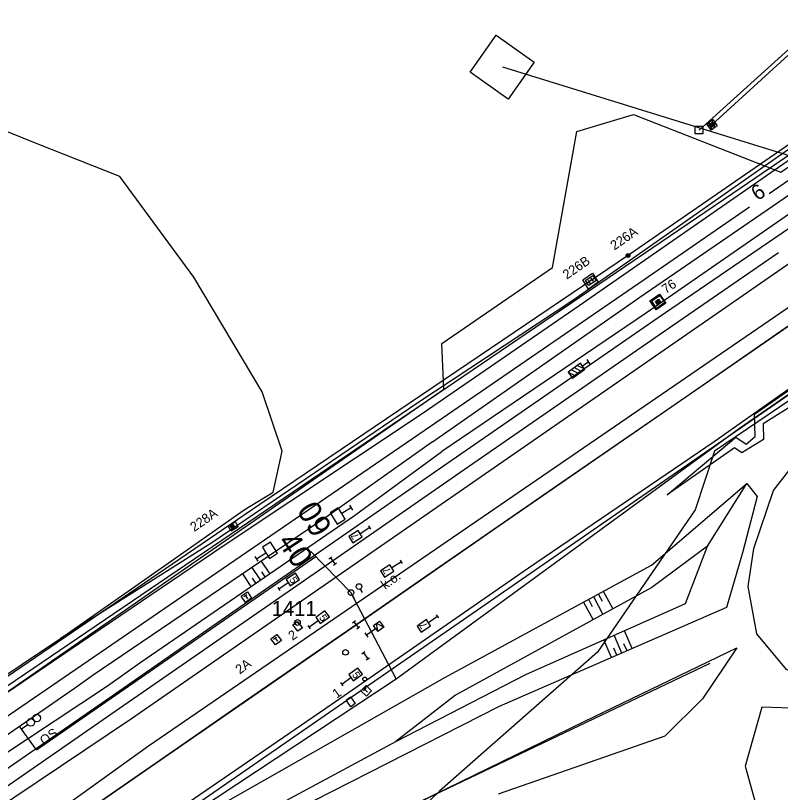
# Model space of a CAD drawing. Extents: x -469926 to -462499, y -1098642 to -1092733.
# Drawn here: x -468317.6 to -468216, y -1097436.3 to -1097333.1 of the extents above; entities that cross this region are included whole.
import ezdxf

# ---------------------------------------------------------------- set-up
doc = ezdxf.new("R2010")
doc.units = 0
for name, color, linetype in [('Vrstva 1', 7, 'Continuous'), ('Vrstva 10', 7, 'Continuous'), ('Vrstva 11', 7, 'Continuous'), ('Vrstva 12', 7, 'Continuous'), ('Vrstva 13', 7, 'Continuous'), ('Vrstva 14', 7, 'Continuous'), ('Vrstva 16', 7, 'Continuous'), ('Vrstva 17', 7, 'Continuous'), ('Vrstva 18', 7, 'Continuous'), ('Vrstva 20', 7, 'Continuous'), ('Vrstva 24', 7, 'Continuous'), ('Vrstva 25', 7, 'Continuous'), ('Vrstva 26', 7, 'Continuous'), ('Vrstva 34', 7, 'Continuous'), ('Vrstva 36', 7, 'Continuous'), ('Vrstva 44', 7, 'Continuous'), ('Vrstva 48', 7, 'Continuous'), ('Vrstva 49', 7, 'Continuous'), ('Vrstva 51', 7, 'Continuous'), ('Vrstva 52', 7, 'Continuous'), ('Vrstva 58', 7, 'Continuous'), ('Vrstva 6', 7, 'Continuous'), ('Vrstva 62', 7, 'Continuous'), ('Vrstva 7', 7, 'Continuous'), ('Vrstva 9', 7, 'Continuous')]:
    doc.layers.add(name, color=color, linetype=linetype)

msp = doc.modelspace()

# ---------------------------------------------------------------- linework, layer by layer
at = {"layer": 'Vrstva 1'}
for points in [[(-468217.47, -1097356.75), (-468204.68, -1097347.95), (-468182.85, -1097332.97), (-468156.21, -1097314.7), (-468129.9, -1097296.64), (-468099.54, -1097275.85), (-468079.05, -1097261.81), (-468045.03, -1097238.52), (-468020.97, -1097222.06), (-468000.84, -1097208.3), (-467980.52, -1097194.42), (-467966.8, -1097185.05), (-467953.06, -1097175.69), (-467941.5, -1097167.79), (-467933, -1097161.95), (-467914.31, -1097149.08), (-467898.21, -1097138.03), (-467875.88, -1097122.7)], [(-468400, -1097481.94), (-468358.48, -1097453.38), (-468333.65, -1097436.36), (-468306.32, -1097417.67), (-468286.91, -1097404.38), (-468262.46, -1097387.63), (-468234.08, -1097368.19), (-468220.08, -1097358.55)], [(-468400, -1097491.35), (-468353.66, -1097459.52), (-468329.27, -1097442.74), (-468304.33, -1097425.49), (-468275.46, -1097405.54), (-468257.97, -1097393.42), (-468230.18, -1097374.2), (-468216.26, -1097364.58)], [(-468211.05, -1097371.7), (-468212.64, -1097372.8), (-468228.53, -1097383.78), (-468245, -1097395.13), (-468261.22, -1097406.33), (-468272.33, -1097414.01), (-468288.12, -1097424.92), (-468295.53, -1097430.03), (-468311.91, -1097441.34), (-468324.17, -1097449.81), (-468337.89, -1097459.28), (-468352.27, -1097469.2), (-468367.9, -1097479.99), (-468381.07, -1097489.08), (-468400, -1097502.14)]]:
    msp.add_lwpolyline(points, dxfattribs=at)
at = {"layer": 'Vrstva 10'}
for points in [[(-467938.26, -1097219.13), (-467948.37, -1097233.82), (-467956.03, -1097244.83), (-467975.13, -1097257.25), (-468008.74, -1097264.44), (-468108.01, -1097331.32), (-468125.68, -1097357.5), (-468127.06, -1097360.48), (-468132.33, -1097352.54), (-468144.99, -1097337.05), (-468224.75, -1097390.95), (-468227.29, -1097398.76), (-468240.3, -1097417.64), (-468261.28, -1097436.1), (-468337.64, -1097509.52), (-468400, -1097531.78)], [(-468400, -1097479.22), (-468372.83, -1097460.47), (-468307.01, -1097414.83), (-468260.69, -1097382.72), (-468260.95, -1097376.67), (-468246.24, -1097366.61), (-468243.01, -1097348.53), (-468235.5, -1097346.29), (-468215.95, -1097353.92), (-468172.42, -1097323.77)], [(-468139.71, -1097405.39), (-468159.79, -1097415.77), (-468187.01, -1097427.09), (-468197.6, -1097429.7), (-468205.69, -1097429.37), (-468213.22, -1097425.14), (-468218.46, -1097424.94), (-468220.65, -1097432.76), (-468217.37, -1097444.54), (-468210.07, -1097459.29), (-468202.16, -1097475.01), (-468195.48, -1097487.56), (-468186.76, -1097498.5)]]:
    msp.add_lwpolyline(points, dxfattribs=at)
at = {"layer": 'Vrstva 11'}
for p, q in [((-468236.45, -1097365.09), (-468236.12, -1097364.77)), ((-468236.32, -1097365.23), (-468235.99, -1097364.9)), ((-468241.01, -1097368.2), (-468241.41, -1097368.5)), ((-468241.16, -1097368), (-468240.86, -1097368.4)), ((-468241.56, -1097368.3), (-468241.26, -1097368.7)), ((-468241.21, -1097368.35), (-468241.21, -1097368.35)), ((-468232.45, -1097371.27), (-468232.4, -1097370.95)), ((-468232.3, -1097371.49), (-468232.19, -1097370.79)), ((-468232.08, -1097371.33), (-468232.03, -1097371)), ((-468288.99, -1097401.04), (-468288.67, -1097400.72)), ((-468288.86, -1097401.18), (-468288.53, -1097400.85))]:
    msp.add_line(p, q, dxfattribs=at)
msp.add_lwpolyline([(-468232.59, -1097371.09), (-468232.18, -1097370.79), (-468231.89, -1097371.2), (-468232.3, -1097371.49)], close=True, dxfattribs=at)
msp.add_lwpolyline([(-468232.59, -1097371.09), (-468232.18, -1097370.79), (-468231.89, -1097371.2), (-468232.3, -1097371.49), (-468232.59, -1097371.09)], dxfattribs=at)
for centre in [(-468236.22, -1097365), (-468288.76, -1097400.95)]:
    msp.add_circle(centre, 0.25, dxfattribs=at)
at = {"layer": 'Vrstva 12'}
msp.add_line((-468226.77, -1097348.37), (-468113.99, -1097246.36), dxfattribs=at)
for points in [[(-468257.2, -1097340.68), (-468253.74, -1097335.77), (-468248.69, -1097339.33), (-468252.15, -1097344.24)], [(-468242.23, -1097368.22), (-468240.94, -1097367.36), (-468240.17, -1097368.53), (-468241.49, -1097369.45)], [(-468241.87, -1097368.33), (-468240.9, -1097367.65), (-468240.44, -1097368.31), (-468241.41, -1097368.96)], [(-468233.34, -1097371.02), (-468232.04, -1097370.12), (-468231.2, -1097371.34), (-468232.5, -1097372.22)], [(-468233.08, -1097371.03), (-468232.01, -1097370.29), (-468231.35, -1097371.24), (-468232.43, -1097372.01)], [(-468289.3, -1097400.97), (-468288.39, -1097400.32), (-468288, -1097401), (-468288.92, -1097401.6)], [(-468280.73, -1097414.03), (-468280.15, -1097413.57), (-468279.48, -1097414.42), (-468280.06, -1097414.86)], [(-468273.65, -1097424.03), (-468273.07, -1097423.58), (-468272.45, -1097424.44), (-468273.06, -1097424.89)]]:
    msp.add_lwpolyline(points, close=True, dxfattribs=at)
at = {"layer": 'Vrstva 13'}
msp.add_lwpolyline([(-468151.73, -1097407.51), (-468180.73, -1097420.55), (-468198.22, -1097425.91), (-468207.7, -1097423.82), (-468215.18, -1097419.95), (-468219.13, -1097415.21), (-468220.26, -1097408.92), (-468219.53, -1097403.87), (-468216.92, -1097396.2), (-468211.41, -1097389.17), (-468200.65, -1097380.64), (-468183.38, -1097371.09), (-468163.69, -1097360.34), (-468156.03, -1097353.66)], dxfattribs=at)
at = {"layer": 'Vrstva 14'}
for p, q in [((-468225.51, -1097347.92), (-468225.39, -1097347.27)), ((-468225.29, -1097347.79), (-468225.23, -1097347.46)), ((-468225.2, -1097348.35), (-468224.96, -1097346.96)), ((-468225.14, -1097348), (-468225.02, -1097347.31)), ((-468224.92, -1097347.85), (-468224.86, -1097347.52)), ((-468224.77, -1097348.05), (-468224.65, -1097347.39))]:
    msp.add_line(p, q, dxfattribs=at)
for points in [[(-468225.08, -1097347.66), (-468115.02, -1097247.23), (-467946.3, -1097103.25), (-467838.63, -1097000.12)], [(-468225.77, -1097347.53), (-468224.95, -1097346.96), (-468224.38, -1097347.78), (-468225.2, -1097348.35), (-468225.77, -1097347.53)], [(-468225.43, -1097347.59), (-468225.02, -1097347.31), (-468224.73, -1097347.72), (-468225.14, -1097348), (-468225.43, -1097347.59)]]:
    msp.add_lwpolyline(points, dxfattribs=at)
for points in [[(-468225.77, -1097347.53), (-468224.95, -1097346.96), (-468224.38, -1097347.78), (-468225.2, -1097348.35)], [(-468225.43, -1097347.59), (-468225.02, -1097347.31), (-468224.73, -1097347.72), (-468225.14, -1097348)]]:
    msp.add_lwpolyline(points, close=True, dxfattribs=at)
msp.add_circle((-468271.2, -1097421.21), 0.25, dxfattribs=at)
at = {"layer": 'Vrstva 16'}
for p, q in [((-468271.78, -1097409.27), (-468271.54, -1097409.71)), ((-468272.84, -1097410.07), (-468272.6, -1097410.51)), ((-468280.15, -1097413.71), (-468280.1, -1097413.71))]:
    msp.add_line(p, q, dxfattribs=at)
for centre in [(-468273.02, -1097409.74), (-468271.95, -1097408.94), (-468280.13, -1097413.71)]:
    msp.add_circle(centre, 0.378, dxfattribs=at)
at = {"layer": 'Vrstva 18'}
for p, q in [((-468275.95, -1097405.28), (-468275.55, -1097404.99)), ((-468275.75, -1097405.14), (-468275.16, -1097405.94)), ((-468275.36, -1097406.09), (-468274.96, -1097405.8)), ((-468272.82, -1097413.75), (-468272.42, -1097413.45)), ((-468272.62, -1097413.6), (-468272.03, -1097414.41)), ((-468272.24, -1097414.56), (-468271.83, -1097414.26)), ((-468271.57, -1097417.87), (-468271.17, -1097417.57)), ((-468271.37, -1097417.72), (-468270.78, -1097418.53)), ((-468270.99, -1097418.68), (-468270.58, -1097418.39))]:
    msp.add_line(p, q, dxfattribs=at)
at = {"layer": 'Vrstva 20'}
for p, q in [((-468241.97, -1097380.1), (-468242.96, -1097379.58)), ((-468241.23, -1097379.41), (-468241.67, -1097378.8)), ((-468241.45, -1097379.1), (-468241.45, -1097379.1)), ((-468244.17, -1097380.46), (-468243.18, -1097380.98)), ((-468242.78, -1097380.68), (-468243.77, -1097380.17)), ((-468243.36, -1097379.87), (-468242.37, -1097380.39)), ((-468270.4, -1097401.31), (-468270.67, -1097400.89)), ((-468270.53, -1097401.1), (-468270.53, -1097401.1)), ((-468266.19, -1097405.86), (-468266.46, -1097405.45)), ((-468266.33, -1097405.65), (-468266.33, -1097405.65)), ((-468282.75, -1097409.06), (-468282.47, -1097409.47)), ((-468282.61, -1097409.26), (-468282.61, -1097409.26)), ((-468261.35, -1097413.09), (-468261.64, -1097412.68)), ((-468261.49, -1097412.89), (-468261.49, -1097412.89)), ((-468278.76, -1097414.12), (-468278.46, -1097414.53)), ((-468278.61, -1097414.33), (-468278.61, -1097414.33)), ((-468269.75, -1097414.51), (-468269.47, -1097414.92)), ((-468271.2, -1097415.06), (-468270.77, -1097415.67)), ((-468274.4, -1097421.69), (-468274.11, -1097422.1)), ((-468274.25, -1097421.9), (-468274.25, -1097421.9))]:
    msp.add_line(p, q, dxfattribs=at)
for points in [[(-468241.45, -1097379.1), (-468242.26, -1097379.69), (-468242.55, -1097379.29), (-468244.17, -1097380.46), (-468243.59, -1097381.27), (-468241.97, -1097380.1), (-468242.26, -1097379.69)], [(-468270.53, -1097401.1), (-468271.79, -1097401.92), (-468272.06, -1097401.5), (-468273.32, -1097402.31), (-468272.78, -1097403.15), (-468271.52, -1097402.33), (-468271.79, -1097401.92)], [(-468266.33, -1097405.65), (-468267.58, -1097406.47), (-468267.86, -1097406.05), (-468269.11, -1097406.87), (-468268.57, -1097407.71), (-468267.31, -1097406.89), (-468267.58, -1097406.47)], [(-468282.61, -1097409.26), (-468281.37, -1097408.42), (-468281.09, -1097408.83), (-468279.85, -1097407.99), (-468280.41, -1097407.16), (-468281.65, -1097408.01), (-468281.37, -1097408.42)], [(-468278.61, -1097414.33), (-468277.4, -1097413.44), (-468277.1, -1097413.85), (-468275.89, -1097412.96), (-468276.48, -1097412.16), (-468277.69, -1097413.04), (-468277.4, -1097413.44)], [(-468270.98, -1097415.36), (-468269.75, -1097414.51), (-468270.04, -1097414.1), (-468269.22, -1097413.53), (-468268.65, -1097414.35), (-468269.47, -1097414.92), (-468269.63, -1097413.81), (-468268.65, -1097414.35)], [(-468261.49, -1097412.89), (-468262.73, -1097413.74), (-468263.01, -1097413.33), (-468264.25, -1097414.18), (-468263.68, -1097415), (-468262.45, -1097414.15), (-468262.73, -1097413.74)], [(-468364.38, -1097494.04), (-468338.08, -1097476.96), (-468315.04, -1097464.28), (-468285.05, -1097448.28), (-468262.06, -1097436.64), (-468225.31, -1097419.1)], [(-468274.25, -1097421.9), (-468273.03, -1097421.03), (-468272.74, -1097421.44), (-468271.51, -1097420.57), (-468272.09, -1097419.76), (-468273.32, -1097420.62), (-468273.03, -1097421.03)]]:
    msp.add_lwpolyline(points, dxfattribs=at)
at = {"layer": 'Vrstva 24'}
for p, q in [((-468316.54, -1097428.15), (-468316.98, -1097427.54)), ((-468315.95, -1097427.27), (-468316.76, -1097427.85))]:
    msp.add_line(p, q, dxfattribs=at)
for centre in [(-468314.74, -1097426.39), (-468315.55, -1097426.97)]:
    msp.add_circle(centre, 0.5, dxfattribs=at)
at = {"layer": 'Vrstva 26'}
msp.add_lwpolyline([(-468252.91, -1097339.97), (-468181.93, -1097361.89), (-467998.17, -1097416.14)], dxfattribs=at)
msp.add_lwpolyline([(-468227.31, -1097347.85), (-468226.31, -1097347.85), (-468226.31, -1097348.85), (-468227.31, -1097348.85)], close=True, dxfattribs=at)
at = {"layer": 'Vrstva 34'}
for p, q in [((-468287.26, -1097410.28), (-468286.85, -1097410)), ((-468287.05, -1097410.14), (-468286.77, -1097410.55)), ((-468283.31, -1097415.94), (-468282.91, -1097415.64)), ((-468283.11, -1097415.78), (-468282.8, -1097416.19)), ((-468271.35, -1097422.79), (-468271, -1097422.43)), ((-468271.17, -1097422.61), (-468270.81, -1097422.95))]:
    msp.add_line(p, q, dxfattribs=at)
for points in [[(-468287.61, -1097410.22), (-468286.78, -1097409.65), (-468286.22, -1097410.48), (-468287.04, -1097411.04), (-468287.61, -1097410.22)], [(-468283.66, -1097415.89), (-468282.86, -1097415.28), (-468282.26, -1097416.08), (-468283.05, -1097416.69), (-468283.66, -1097415.89)], [(-468271.7, -1097422.8), (-468271.01, -1097422.07), (-468270.29, -1097422.77), (-468270.98, -1097423.49), (-468271.7, -1097422.8)]]:
    msp.add_lwpolyline(points, dxfattribs=at)
at = {"layer": 'Vrstva 36'}
for p, q in [((-468272.78, -1097398.78), (-468273.17, -1097398.14)), ((-468285.77, -1097404.96), (-468285.37, -1097405.59))]:
    msp.add_line(p, q, dxfattribs=at)
for points in [[(-468272.97, -1097398.46), (-468274.25, -1097399.25), (-468274.71, -1097398.5), (-468275.77, -1097399.16), (-468274.86, -1097400.65), (-468273.79, -1097399.99), (-468274.25, -1097399.25)], [(-468285.57, -1097405.27), (-468284.31, -1097404.46), (-468283.84, -1097405.2), (-468282.78, -1097404.52), (-468283.73, -1097403.05), (-468284.78, -1097403.72), (-468284.31, -1097404.46)]]:
    msp.add_lwpolyline(points, dxfattribs=at)
at = {"layer": 'Vrstva 44'}
for p, q in [((-468221.43, -1097387.9), (-468164.81, -1097348.96)), ((-468267.01, -1097421.2), (-468221.43, -1097387.9)), ((-468273.02, -1097409.74), (-468278.33, -1097404.29)), ((-468314.77, -1097430.6), (-468277.67, -1097404.96)), ((-468267.01, -1097421.2), (-468273.02, -1097409.74)), ((-468319.23, -1097455.62), (-468267.01, -1097421.2)), ((-468314.77, -1097430.6), (-468316.76, -1097427.85))]:
    msp.add_line(p, q, dxfattribs=at)
at = {"layer": 'Vrstva 48'}
for points in [[(-468283.8, -1097407.21), (-468284.92, -1097405.59)], [(-468286.28, -1097408.91), (-468287.4, -1097407.27)], [(-468285.04, -1097408.06), (-468286.16, -1097406.43)], [(-468284.42, -1097407.64), (-468284.87, -1097406.99)], [(-468285.66, -1097408.49), (-468286.11, -1097407.83)], [(-468240.83, -1097410.27), (-468239.55, -1097412.63)], [(-468240.17, -1097409.92), (-468239.66, -1097410.86)], [(-468239.51, -1097409.56), (-468238.24, -1097411.91)], [(-468242.15, -1097410.99), (-468240.87, -1097413.35)], [(-468241.49, -1097410.63), (-468240.98, -1097411.57)], [(-468237.03, -1097417.76), (-468238.06, -1097415.41)], [(-468235.66, -1097417.16), (-468236.69, -1097414.8)], [(-468238.41, -1097418.36), (-468239.43, -1097416.02)], [(-468236.34, -1097417.46), (-468236.76, -1097416.52)], [(-468237.72, -1097418.06), (-468238.13, -1097417.12)]]:
    msp.add_lwpolyline(points, dxfattribs=at)
at = {"layer": 'Vrstva 49'}
for points in [[(-468285.12, -1097398.02), (-468236.03, -1097364.8), (-468149.03, -1097304.82)], [(-468485.14, -1097535.05), (-468426.48, -1097494.33), (-468285.12, -1097398.02)]]:
    msp.add_lwpolyline(points, dxfattribs=at)
at = {"layer": 'Vrstva 51'}
for p, q in [((-468222.32, -1097356.74), (-468098.57, -1097272.39)), ((-468335.24, -1097433.35), (-468222.32, -1097356.74))]:
    msp.add_line(p, q, dxfattribs=at)
at = {"layer": 'Vrstva 52'}
msp.add_line((-468301.28, -1097443.15), (-468150.43, -1097338.96), dxfattribs=at)
at = {"layer": 'Vrstva 58'}
msp.add_lwpolyline([(-468364.38, -1097494.04), (-468338.08, -1097476.96), (-468315.04, -1097464.28), (-468285.05, -1097448.28), (-468262.06, -1097436.64), (-468225.31, -1097419.1)], dxfattribs=at)
at = {"layer": 'Vrstva 6'}
msp.add_lwpolyline([(-468400, -1097502.15), (-468351.6, -1097468.74), (-468324.17, -1097449.81), (-468299.65, -1097432.87), (-468272.33, -1097414.01), (-468253.23, -1097400.8), (-468225.39, -1097381.61), (-468211.24, -1097371.83)], dxfattribs=at)
msp.add_circle((-468273.74, -1097417.67), 0.375, dxfattribs=at)
at = {"layer": 'Vrstva 62'}
for p, q in [((-468249.23, -1097430.36), (-468249.23, -1097430.36)), ((-468252.82, -1097432.11), (-468252.82, -1097432.11)), ((-468251.02, -1097431.24), (-468251.02, -1097431.24)), ((-468254.62, -1097432.99), (-468254.62, -1097432.99)), ((-468256.42, -1097433.86), (-468256.42, -1097433.86))]:
    msp.add_line(p, q, dxfattribs=at)
for points in [[(-467927.02, -1097153.21), (-467937.45, -1097161.11), (-467965.77, -1097180.05), (-467982.33, -1097190.74), (-467986.65, -1097195.32), (-468000.76, -1097204.42), (-468020.07, -1097217.35), (-468048.25, -1097236.9), (-468079.42, -1097257.96), (-468101.38, -1097272.51), (-468129.23, -1097292.51), (-468157.95, -1097311.94), (-468182.62, -1097328.06), (-468207.82, -1097345.96), (-468243.54, -1097370.99)], [(-468242.7, -1097371.65), (-468206.98, -1097346.84), (-468181.65, -1097329.61), (-468156.93, -1097312.69), (-468128.46, -1097292.79), (-468100.81, -1097273.67), (-468078.81, -1097258.91), (-468047.47, -1097237.32), (-468019.04, -1097218.2), (-468000.17, -1097205.75), (-467986.58, -1097196.49), (-467982.34, -1097191.21), (-467965.67, -1097180.66), (-467937.45, -1097161.11)], [(-468400, -1097489.41), (-468378.76, -1097474.43), (-468357.02, -1097459.59), (-468328.8, -1097440.09), (-468304.76, -1097423.44), (-468287.68, -1097411.57), (-468259.57, -1097392.14), (-468232.21, -1097373.22), (-468203.05, -1097353.32), (-468177.59, -1097335.32), (-468153.6, -1097318.96), (-468124.58, -1097298.78), (-468094.48, -1097278.33), (-468074.36, -1097264.92), (-468042.53, -1097243.44), (-468015.63, -1097225.26), (-467995.59, -1097211.75), (-467975.79, -1097198.75)], [(-468400, -1097509.91), (-468345.29, -1097472.63), (-468317.77, -1097453.44), (-468294.64, -1097437.62), (-468275.65, -1097424.61), (-468249.45, -1097406.45), (-468224.8, -1097389.69), (-468193.2, -1097367.43), (-468166.96, -1097349.25), (-468142.08, -1097332.08), (-468114.91, -1097313.44), (-468086.46, -1097293.85), (-468062.6, -1097277.59), (-468033.38, -1097257.2), (-468005.95, -1097238.38), (-467982.7, -1097222.39), (-467961.22, -1097208.02), (-467960.77, -1097206.96)], [(-468400, -1097493.32), (-468354.98, -1097462.61), (-468327.14, -1097443.17), (-468302.18, -1097426.47), (-468200.66, -1097356.24), (-468174.76, -1097337.86), (-468151.44, -1097322.16), (-468093.94, -1097282.89), (-468071.83, -1097267.69), (-468013.56, -1097228.96), (-467993.6, -1097215.54), (-467981.35, -1097207.81)], [(-468400, -1097499.74), (-468375.97, -1097482.8), (-468352.01, -1097466.41), (-468322.98, -1097446.61), (-468299.93, -1097430.1), (-468197.64, -1097360.05), (-468172.95, -1097342.49), (-468148.81, -1097325.61), (-468119.12, -1097305.14), (-468091.77, -1097286.33), (-468068.38, -1097269.87), (-468038.86, -1097250.05), (-468016.17, -1097233.84), (-467991.09, -1097217.13), (-467984.25, -1097212.51)], [(-468303.71, -1097354.53), (-468314.68, -1097350.18), (-468333.98, -1097342.41), (-468348.44, -1097335.05)], [(-468262.21, -1097389.75), (-468234.66, -1097370.54), (-468204.78, -1097350.06), (-468184.06, -1097337.51), (-468203.85, -1097351.91), (-468233.78, -1097372.6), (-468260.97, -1097390.99)], [(-468400.01, -1097476.65), (-468371.99, -1097457.35), (-468364.41, -1097451.74), (-468333.64, -1097430.55), (-468331.88, -1097429.35), (-468311.59, -1097415.82), (-468297.28, -1097405.83), (-468287.22, -1097398.75), (-468283.37, -1097396.4), (-468282.17, -1097390.96), (-468284.81, -1097383.1), (-468293.89, -1097367.89), (-468303.71, -1097354.53)], [(-468243.54, -1097370.99), (-468264.16, -1097384.57), (-468291.52, -1097403.14), (-468311.59, -1097415.82)], [(-468384.34, -1097467.32), (-468378.54, -1097463.93), (-468354.42, -1097447.66), (-468332.84, -1097432.61), (-468310.47, -1097417.36), (-468290, -1097403.53), (-468263.57, -1097385.99), (-468242.7, -1097371.65)], [(-468262.21, -1097389.75), (-468276.07, -1097399.57), (-468307.28, -1097420.68), (-468309.76, -1097422.47), (-468330.2, -1097436.59), (-468354.45, -1097453.8), (-468358.97, -1097456.44), (-468382.33, -1097472.14), (-468400, -1097485.17)], [(-468400, -1097487.36), (-468381.5, -1097474.33), (-468363.47, -1097462.17), (-468357.85, -1097458.08), (-468335.19, -1097443.01), (-468329.94, -1097438.36), (-468305.35, -1097422.13), (-468301.05, -1097419.05), (-468272.55, -1097399.49), (-468260.97, -1097390.99)], [(-468290.94, -1097438.25), (-468260.56, -1097420.99), (-468233.12, -1097406.09), (-468220.46, -1097395.24), (-468219.09, -1097397), (-468221.01, -1097404.44), (-468223.15, -1097411.72), (-468253.33, -1097424.86), (-468278.04, -1097437.41)], [(-468225.66, -1097403.56), (-468220.46, -1097395.24)], [(-468291.6, -1097442.69), (-468267.05, -1097429.51), (-468249.78, -1097420.63), (-468228.57, -1097411.19), (-468225.66, -1097403.56), (-468233.05, -1097409.07), (-468259.15, -1097423.37), (-468267.05, -1097429.51)], [(-468276.53, -1097443.65), (-468242.03, -1097426.86), (-468221.77, -1097417.07), (-468226.33, -1097423.83), (-468231.33, -1097428.78), (-468253.45, -1097436.51)]]:
    msp.add_lwpolyline(points, dxfattribs=at)
msp.add_lwpolyline([(-468186.65, -1097368.7), (-468189.95, -1097368.45), (-468205.71, -1097379.48), (-468218.26, -1097387.34), (-468218.22, -1097389.42), (-468221.09, -1097391.21), (-468222.1, -1097390.52), (-468231.03, -1097396.75), (-468221.9, -1097389.13), (-468220.53, -1097390.04), (-468219.35, -1097389.02), (-468219.43, -1097386.06), (-468215.3, -1097383.2), (-468199.72, -1097373.69), (-468193.16, -1097369.97), (-468190.01, -1097366.49)], close=True, dxfattribs=at)

# ---------------------------------------------------------------- texts
at = {"layer": 'Vrstva 11'}
for s, rotation, p in [('226A', 34.5693, (-468238.03, -1097364.34)), ('226B', 34.5693, (-468244.35, -1097368.21)), ('76', 34.5693, (-468231.2, -1097370.13)), ('228A', 34.5693, (-468293.84, -1097401.71)), ('2', 36.0337, (-468280.78, -1097416.15)), ('2A', 36.0337, (-468287.8, -1097420.63)), ('1', 36.0337, (-468274.92, -1097423.84))]:
    msp.add_text(s, height=1.25, rotation=rotation, dxfattribs=at).set_placement(p)
at = {"layer": 'Vrstva 17'}
msp.add_text('1411', height=1.998, dxfattribs=at).set_placement((-468283.54, -1097412.84))
at = {"layer": 'Vrstva 20'}
for s, rotation, p in [('7', 123.2426, (-468271.86, -1097402.29)), ('7', 123.2849, (-468267.65, -1097406.85)), ('5', 304.3375, (-468281.27, -1097408.04)), ('5', 306.0786, (-468277.31, -1097413.07)), ('7', 124.7371, (-468262.78, -1097414.12)), ('5', 305.2789, (-468272.94, -1097420.66))]:
    msp.add_text(s, height=1, rotation=rotation, dxfattribs=at).set_placement(p)
at = {"layer": 'Vrstva 25'}
msp.add_text('OS', height=1.25, rotation=35.1729, dxfattribs=at).set_placement((-468313.79, -1097430.05))
at = {"layer": 'Vrstva 36'}
for s, rotation, p in [('60', 120.8598, (-468275.41, -1097401.11)), ('40', 303.366, (-468282.85, -1097402.99))]:
    msp.add_text(s, height=3, rotation=rotation, dxfattribs=at).set_placement(p)
at = {"layer": 'Vrstva 7'}
msp.add_text('6', height=2, rotation=34.9764, dxfattribs=at).set_placement((-468218.99, -1097357.81))
at = {"layer": 'Vrstva 9'}
msp.add_text('k.o.', height=1.25, rotation=35.4446, dxfattribs=at).set_placement((-468268.48, -1097409.38))

doc.saveas('drawing.dxf')
